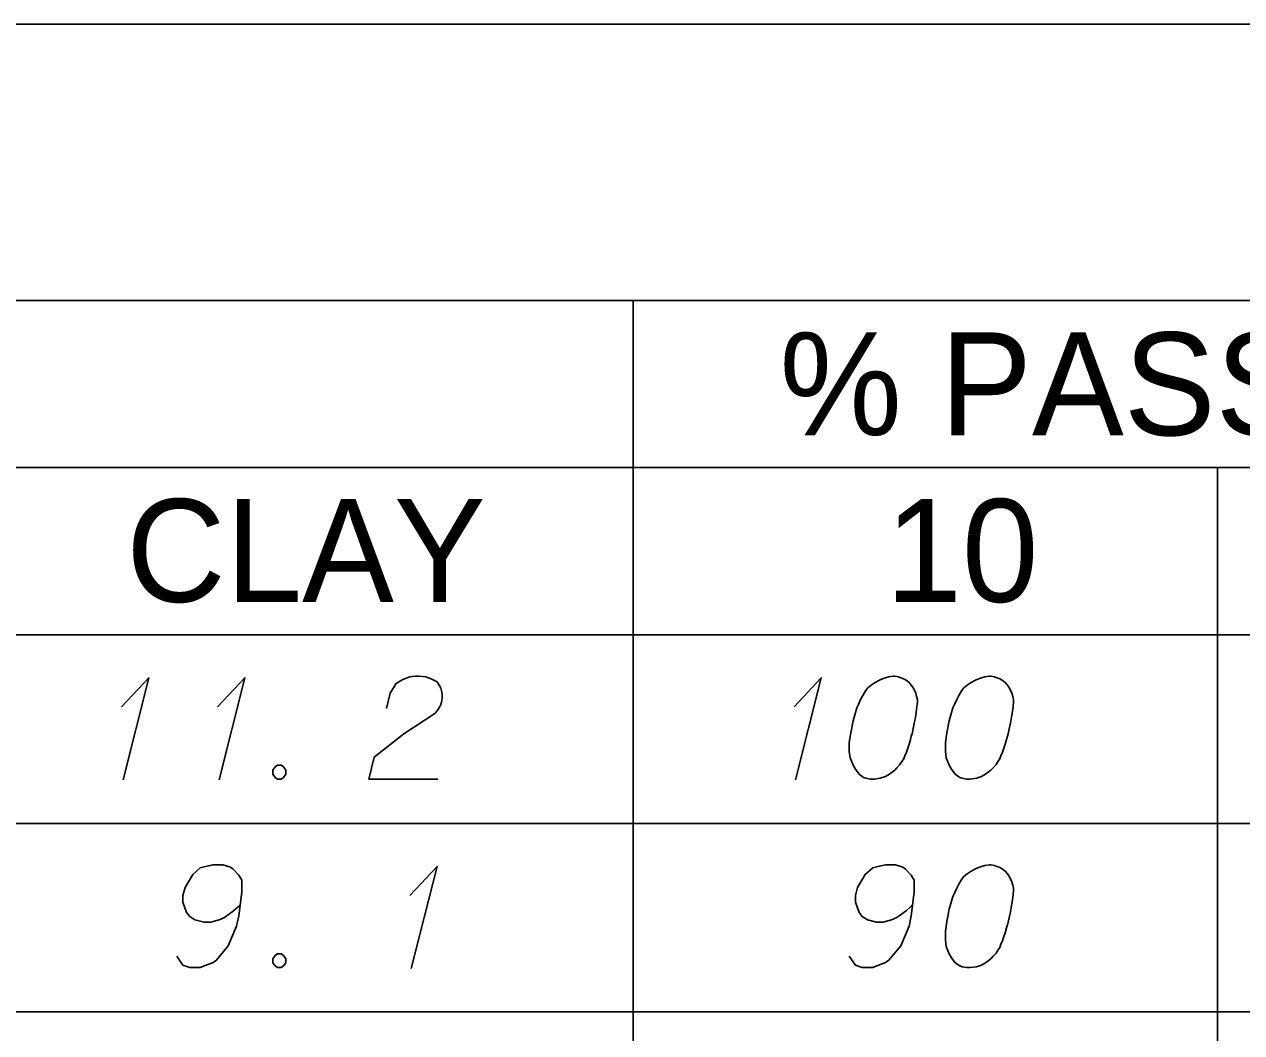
# Model space of a CAD drawing. Extents: x 2074207 to 2076812, y 516372 to 523312.
# Drawn here: x 2076621.8 to 2076678.5, y 519310.3 to 519357.3 of the extents above; entities that cross this region are included whole.
import ezdxf

# ---------------------------------------------------------------- set-up
doc = ezdxf.new("R2010")
doc.units = 0
for name, color, linetype in [('Prop DirtTable_ Soil Test Results - Outline (Major)', 7, 'Continuous'), ('Prop DirtTable_ Soil Test Results - Outline (Minor)', 7, 'Continuous'), ('Prop DirtTable_ Soil Test Results - Tx (Header - Small)', 7, 'Continuous'), ('Prop DirtTable_ Soil Test Results - Tx (Sample Data)', 7, 'Continuous')]:
    doc.layers.add(name, color=color, linetype=linetype)

msp = doc.modelspace()

# ---------------------------------------------------------------- linework, layer by layer
at = {"layer": 'Prop DirtTable_ Soil Test Results - Outline (Major)'}
for p, q in [((2076260.609, 519357.307), (2076811.903, 519357.307)), ((2076260.609, 519328.821), (2076811.903, 519328.821)), ((2076260.609, 519328.821), (2076811.903, 519328.821))]:
    msp.add_line(p, q, dxfattribs=at)
at = {"layer": 'Prop DirtTable_ Soil Test Results - Outline (Minor)'}
for p, q in [((2076260.609, 519344.421), (2076811.903, 519344.421)), ((2076650.154, 519344.421), (2076650.154, 519320.021)), ((2076526.074, 519336.621), (2076731.93, 519336.621)), ((2076677.413, 519336.621), (2076677.413, 519320.021)), ((2076260.609, 519320.021), (2076811.903, 519320.021)), ((2076260.609, 519320.021), (2076811.903, 519320.021)), ((2076650.154, 519320.021), (2076650.154, 519311.221)), ((2076677.413, 519320.021), (2076677.413, 519311.221)), ((2076260.609, 519311.221), (2076811.903, 519311.221)), ((2076260.609, 519311.221), (2076811.903, 519311.221)), ((2076650.154, 519311.221), (2076650.154, 519302.421)), ((2076677.413, 519311.221), (2076677.413, 519302.421))]:
    msp.add_line(p, q, dxfattribs=at)
at = {"layer": 'Prop DirtTable_ Soil Test Results - Tx (Sample Data)'}
for points in [[(2076626.3, 519325.455), (2076627.57, 519326.815), (2076626.371, 519322.053)], [(2076630.78, 519325.455), (2076632.05, 519326.815), (2076630.851, 519322.053)], [(2076638.647, 519325.379), (2076638.823, 519326.097), (2076639.106, 519326.551), (2076639.423, 519326.74), (2076639.74, 519326.853), (2076639.987, 519326.891), (2076640.164, 519326.891), (2076640.481, 519326.853), (2076640.693, 519326.778), (2076640.799, 519326.74), (2076641.01, 519326.626), (2076641.116, 519326.475), (2076641.187, 519326.324), (2076641.222, 519326.211), (2076641.257, 519326.059), (2076641.257, 519325.87), (2076641.222, 519325.681), (2076641.187, 519325.568), (2076641.116, 519325.417), (2076641.01, 519325.266), (2076640.905, 519325.152), (2076639.458, 519324.207), (2076638.083, 519323.111), (2076637.836, 519322.091), (2076641.046, 519322.091)], [(2076657.66, 519325.455), (2076658.93, 519326.815), (2076657.731, 519322.053)], [(2076662.352, 519326.891), (2076662.282, 519326.891), (2076662.07, 519326.853), (2076661.929, 519326.815), (2076661.823, 519326.778), (2076661.647, 519326.702), (2076661.435, 519326.589), (2076661.259, 519326.475), (2076661.082, 519326.324), (2076660.976, 519326.173), (2076660.871, 519325.984), (2076660.765, 519325.795), (2076660.659, 519325.568), (2076660.588, 519325.417), (2076660.518, 519325.19), (2076660.412, 519324.812), (2076660.306, 519324.245), (2076660.236, 519323.792), (2076660.236, 519323.376), (2076660.271, 519323.074), (2076660.412, 519322.733), (2076660.518, 519322.544), (2076660.694, 519322.318), (2076660.906, 519322.167), (2076661.012, 519322.129), (2076661.223, 519322.091), (2076661.4, 519322.091), (2076661.682, 519322.129), (2076661.929, 519322.204), (2076662.105, 519322.318), (2076662.352, 519322.507), (2076662.458, 519322.62), (2076662.599, 519322.771), (2076662.705, 519322.922), (2076662.775, 519323.036), (2076662.846, 519323.225), (2076662.881, 519323.3), (2076662.952, 519323.489), (2076663.022, 519323.716), (2076663.093, 519323.943), (2076663.128, 519324.094), (2076663.163, 519324.207), (2076663.199, 519324.359), (2076663.269, 519324.699), (2076663.305, 519324.888), (2076663.34, 519325.077), (2076663.375, 519325.341), (2076663.41, 519325.681), (2076663.41, 519325.795), (2076663.375, 519325.946), (2076663.34, 519326.097), (2076663.234, 519326.324), (2076663.128, 519326.475), (2076663.022, 519326.589), (2076662.881, 519326.702), (2076662.74, 519326.778), (2076662.634, 519326.815), (2076662.529, 519326.853), (2076662.352, 519326.891)], [(2076666.832, 519326.891), (2076666.762, 519326.891), (2076666.55, 519326.853), (2076666.409, 519326.815), (2076666.303, 519326.778), (2076666.127, 519326.702), (2076665.915, 519326.589), (2076665.739, 519326.475), (2076665.562, 519326.324), (2076665.456, 519326.173), (2076665.351, 519325.984), (2076665.245, 519325.795), (2076665.139, 519325.568), (2076665.068, 519325.417), (2076664.998, 519325.19), (2076664.892, 519324.812), (2076664.786, 519324.245), (2076664.716, 519323.792), (2076664.716, 519323.376), (2076664.751, 519323.074), (2076664.892, 519322.733), (2076664.998, 519322.544), (2076665.174, 519322.318), (2076665.386, 519322.167), (2076665.492, 519322.129), (2076665.703, 519322.091), (2076665.88, 519322.091), (2076666.162, 519322.129), (2076666.409, 519322.204), (2076666.585, 519322.318), (2076666.832, 519322.507), (2076666.938, 519322.62), (2076667.079, 519322.771), (2076667.185, 519322.922), (2076667.255, 519323.036), (2076667.326, 519323.225), (2076667.361, 519323.3), (2076667.432, 519323.489), (2076667.502, 519323.716), (2076667.573, 519323.943), (2076667.608, 519324.094), (2076667.643, 519324.207), (2076667.679, 519324.359), (2076667.749, 519324.699), (2076667.785, 519324.888), (2076667.82, 519325.077), (2076667.855, 519325.341), (2076667.89, 519325.681), (2076667.89, 519325.795), (2076667.855, 519325.946), (2076667.82, 519326.097), (2076667.714, 519326.324), (2076667.608, 519326.475), (2076667.502, 519326.589), (2076667.361, 519326.702), (2076667.22, 519326.778), (2076667.114, 519326.815), (2076667.009, 519326.853), (2076666.832, 519326.891)], [(2076633.567, 519322.733), (2076633.744, 519322.733), (2076633.849, 519322.658), (2076633.955, 519322.507), (2076633.955, 519322.318), (2076633.849, 519322.167), (2076633.744, 519322.091), (2076633.567, 519322.091), (2076633.461, 519322.167), (2076633.356, 519322.318), (2076633.356, 519322.507), (2076633.461, 519322.658), (2076633.567, 519322.733)], [(2076628.876, 519313.82), (2076629.158, 519313.404), (2076629.475, 519313.291), (2076629.969, 519313.291), (2076630.322, 519313.442), (2076630.534, 519313.518), (2076630.71, 519313.631), (2076631.274, 519314.311), (2076631.662, 519315.218), (2076631.768, 519315.71), (2076631.909, 519316.806), (2076631.909, 519317.373), (2076631.768, 519317.6), (2076631.486, 519317.902), (2076631.38, 519317.978), (2076631.027, 519318.091), (2076630.569, 519318.091), (2076630.216, 519318.015), (2076629.969, 519317.94), (2076629.616, 519317.637), (2076629.264, 519317.033), (2076629.158, 519316.655), (2076629.158, 519316.352), (2076629.334, 519315.861), (2076629.475, 519315.672), (2076629.722, 519315.521), (2076630.146, 519315.407), (2076630.463, 519315.407), (2076630.851, 519315.521), (2076631.098, 519315.634), (2076631.521, 519315.937), (2076631.733, 519316.126), (2076631.839, 519316.239)], [(2076639.74, 519316.655), (2076641.01, 519318.015), (2076639.811, 519313.253)], [(2076660.236, 519313.82), (2076660.518, 519313.404), (2076660.835, 519313.291), (2076661.329, 519313.291), (2076661.682, 519313.442), (2076661.894, 519313.518), (2076662.07, 519313.631), (2076662.634, 519314.311), (2076663.022, 519315.218), (2076663.128, 519315.71), (2076663.269, 519316.806), (2076663.269, 519317.373), (2076663.128, 519317.6), (2076662.846, 519317.902), (2076662.74, 519317.978), (2076662.387, 519318.091), (2076661.929, 519318.091), (2076661.576, 519318.015), (2076661.329, 519317.94), (2076660.976, 519317.637), (2076660.624, 519317.033), (2076660.518, 519316.655), (2076660.518, 519316.352), (2076660.694, 519315.861), (2076660.835, 519315.672), (2076661.082, 519315.521), (2076661.506, 519315.407), (2076661.823, 519315.407), (2076662.211, 519315.521), (2076662.458, 519315.634), (2076662.881, 519315.937), (2076663.093, 519316.126), (2076663.199, 519316.239)], [(2076666.832, 519318.091), (2076666.762, 519318.091), (2076666.55, 519318.053), (2076666.409, 519318.015), (2076666.303, 519317.978), (2076666.127, 519317.902), (2076665.915, 519317.789), (2076665.739, 519317.675), (2076665.562, 519317.524), (2076665.456, 519317.373), (2076665.351, 519317.184), (2076665.245, 519316.995), (2076665.139, 519316.768), (2076665.068, 519316.617), (2076664.998, 519316.39), (2076664.892, 519316.012), (2076664.786, 519315.445), (2076664.716, 519314.992), (2076664.716, 519314.576), (2076664.751, 519314.274), (2076664.892, 519313.933), (2076664.998, 519313.744), (2076665.174, 519313.518), (2076665.386, 519313.367), (2076665.492, 519313.329), (2076665.703, 519313.291), (2076665.88, 519313.291), (2076666.162, 519313.329), (2076666.409, 519313.404), (2076666.585, 519313.518), (2076666.832, 519313.707), (2076666.938, 519313.82), (2076667.079, 519313.971), (2076667.185, 519314.122), (2076667.255, 519314.236), (2076667.326, 519314.425), (2076667.361, 519314.5), (2076667.432, 519314.689), (2076667.502, 519314.916), (2076667.573, 519315.143), (2076667.608, 519315.294), (2076667.643, 519315.407), (2076667.679, 519315.559), (2076667.749, 519315.899), (2076667.785, 519316.088), (2076667.82, 519316.277), (2076667.855, 519316.541), (2076667.89, 519316.881), (2076667.89, 519316.995), (2076667.855, 519317.146), (2076667.82, 519317.297), (2076667.714, 519317.524), (2076667.608, 519317.675), (2076667.502, 519317.789), (2076667.361, 519317.902), (2076667.22, 519317.978), (2076667.114, 519318.015), (2076667.009, 519318.053), (2076666.832, 519318.091)], [(2076633.567, 519313.933), (2076633.744, 519313.933), (2076633.849, 519313.858), (2076633.955, 519313.707), (2076633.955, 519313.518), (2076633.849, 519313.367), (2076633.744, 519313.291), (2076633.567, 519313.291), (2076633.461, 519313.367), (2076633.356, 519313.518), (2076633.356, 519313.707), (2076633.461, 519313.858), (2076633.567, 519313.933)]]:
    msp.add_lwpolyline(points, dxfattribs=at)

# ---------------------------------------------------------------- texts
at = {"layer": 'Prop DirtTable_ Soil Test Results - Tx (Header - Small)'}
for s, height, p in [('% PASSING (SIEVES)', 4.79998, (2076656.984, 519338.132)), ('CLAY', 4.8, (2076626.513, 519330.356)), ('10', 4.8, (2076661.92, 519330.356))]:
    msp.add_text(s, height=height, dxfattribs=at).set_placement(p)

doc.saveas('drawing.dxf')
